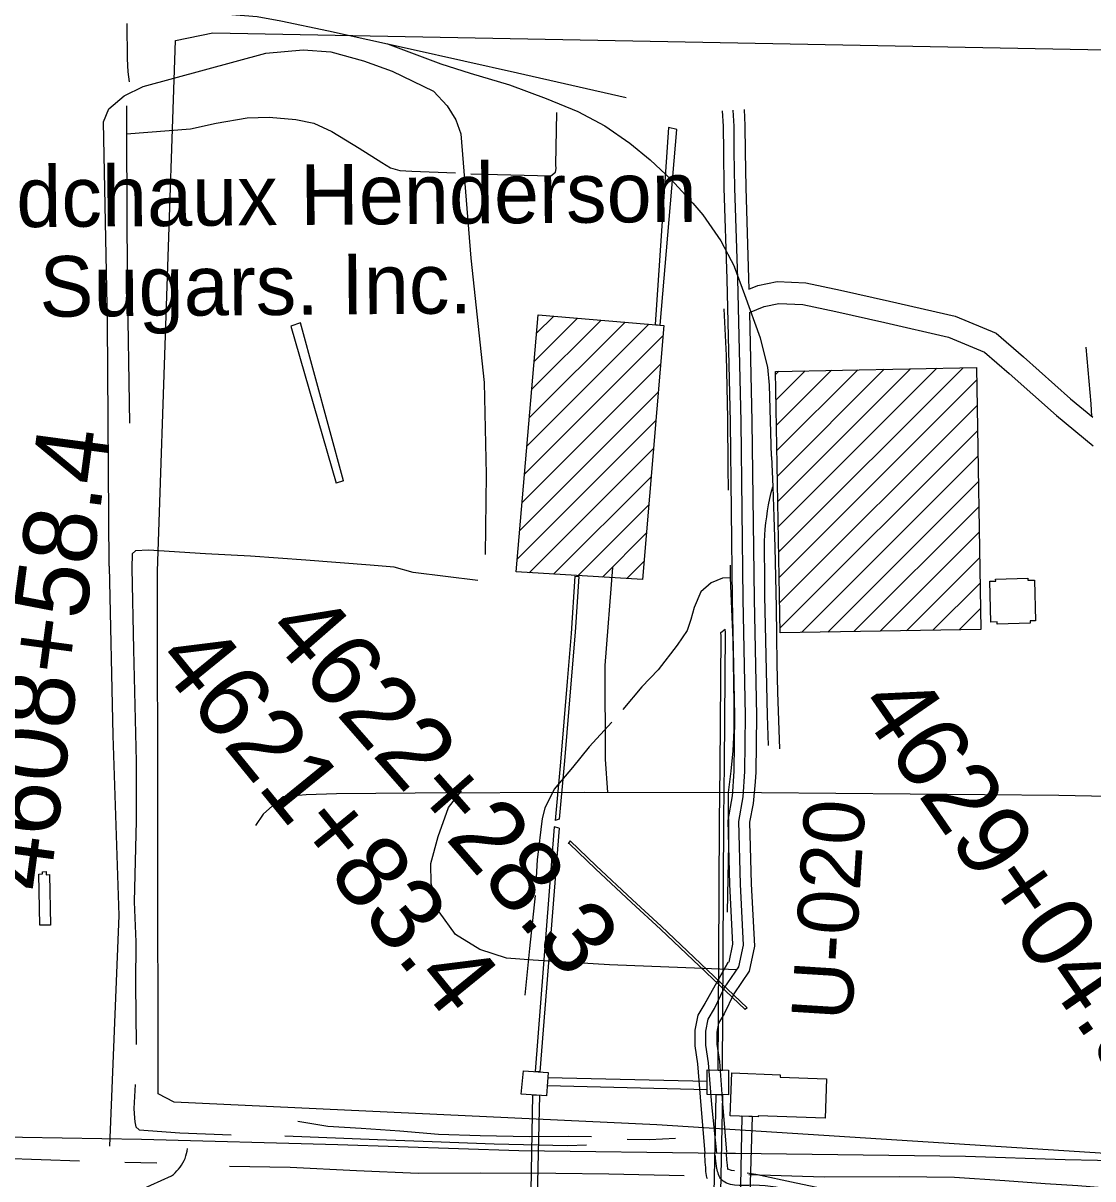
# Model space of a CAD drawing. Extents: x 3508733 to 3546731, y 546897 to 572481.
# Drawn here: x 3521675 to 3523140, y 566628 to 568212 of the extents above; entities that cross this region are included whole.
import ezdxf

# ---------------------------------------------------------------- set-up
doc = ezdxf.new("R2010")
doc.units = 0
for name, color, linetype in [('V-BLDG-IDEN', 7, 'Continuous'), ('V-BLDG-OTLN', 7, 'Continuous'), ('V-DTCH-CNTR', 7, 'Continuous'), ('V-RAIL-TRAK', 7, 'Continuous'), ('V-RIVR-RANG-IDEN', 7, 'Continuous'), ('V-ROAD-CNTR', 7, 'Continuous'), ('V-SITE-OTLN', 7, 'Continuous'), ('V-SITE-STRC', 7, 'Continuous'), ('V-SURV-IDEN', 7, 'Continuous'), ('V-TOPO-SHOR', 7, 'Continuous')]:
    doc.layers.add(name, color=color, linetype=linetype)

msp = doc.modelspace()

# ---------------------------------------------------------------- linework, layer by layer
at = {"layer": 'V-BLDG-OTLN'}
for p, q in [((3522377.8, 567787), (3522401.4, 567810.6)), ((3522364.7, 567632.5), (3522531.8, 567799.5)), ((3522368, 567671.1), (3522499.2, 567802.3)), ((3522371.2, 567709.7), (3522466.6, 567805)), ((3522374.5, 567748.3), (3522434, 567807.8)), ((3522361.4, 567593.8), (3522551, 567783.4)), ((3522358.2, 567555.2), (3522547.8, 567744.8)), ((3522705.2, 567730.4), (3522709.7, 567734.9)), ((3522705.8, 567695.7), (3522745.7, 567735.6)), ((3522706.4, 567660.9), (3522781.7, 567736.3)), ((3522707, 567626.2), (3522817.8, 567736.9)), ((3522707.6, 567591.4), (3522853.8, 567737.6)), ((3522708.2, 567556.6), (3522889.8, 567738.3)), ((3522708.8, 567521.9), (3522925.9, 567739)), ((3522709.4, 567487.1), (3522961.9, 567739.6)), ((3522710, 567452.4), (3522980.5, 567722.9)), ((3522354.9, 567516.6), (3522544.5, 567706.2)), ((3522710.6, 567417.6), (3522981.1, 567688.1)), ((3522351.6, 567478), (3522541.2, 567667.6)), ((3522711.2, 567382.8), (3522981.7, 567653.4)), ((3522367.9, 567458.9), (3522538, 567629)), ((3522740.6, 567376.9), (3522982.3, 567618.6)), ((3522401.3, 567456.9), (3522534.7, 567590.3)), ((3522776.6, 567377.5), (3522982.9, 567583.8)), ((3522434.7, 567455), (3522531.5, 567551.7)), ((3522812.5, 567378.2), (3522983.5, 567549.1)), ((3522468.1, 567453), (3522528.2, 567513.1)), ((3522848.5, 567378.8), (3522984.1, 567514.3)), ((3522884.5, 567379.4), (3522984.7, 567479.6)), ((3522501.5, 567451.1), (3522524.9, 567474.5)), ((3522920.4, 567380), (3522985.3, 567444.8)), ((3522956.4, 567380.6), (3522985.8, 567410.1))]:
    msp.add_line(p, q, dxfattribs=at)
for points in [[(3522350.1, 567460), (3522379.9, 567812.4), (3522552.2, 567797.8), (3522522.9, 567449.8)], [(3522980.2, 567740), (3522986.3, 567381.1), (3522711.3, 567376.4), (3522705.1, 567734.8)], [(3523006.5, 567450.2), (3523050.4, 567451.3), (3523050.5, 567448.5), (3523059.5, 567448.7), (3523060.9, 567393), (3523053.7, 567392.8), (3523053.8, 567389.6), (3523008.4, 567388.4), (3523008.4, 567391.5), (3523000.1, 567391.2), (3522998.7, 567447.3), (3523006.6, 567447.5)], [(3521711, 567045.3), (3521712.3, 566976.3), (3521698, 566976.1), (3521696.6, 567046.1), (3521701.6, 567046.2), (3521701.6, 567049.3), (3521706.6, 567049.4), (3521706.7, 567045.2)], [(3522360, 566776.6), (3522393.8, 566774.3), (3522391.7, 566742.3), (3522356.7, 566744.7)], [(3522640.9, 566777.5), (3522640.5, 566743.6), (3522611.4, 566744), (3522611.7, 566777.8)], [(3522773, 566711.8), (3522681.4, 566715.1), (3522681.4, 566713.7), (3522643.1, 566715), (3522645.2, 566773.6), (3522711.4, 566771.2), (3522711.3, 566768), (3522774.9, 566765.7)]]:
    msp.add_lwpolyline(points, close=True, dxfattribs=at)
at = {"layer": 'V-DTCH-CNTR'}
msp.add_lwpolyline([(3521792.8, 567467.9), (3521790.6, 567802), (3521784.9, 568076.5), (3521792.1, 568094.5), (3521813.1, 568112.4), (3521839.1, 568125), (3522007.2, 568170.9), (3522058.2, 568175.4), (3522096.1, 568172.3), (3522140.8, 568160.4), (3522180.3, 568146.1), (3522236.9, 568118.5), (3522255.6, 568098.4), (3522267.5, 568079.3), (3522274.1, 568060.2), (3522288.1, 567890), (3522306.4, 567719.7), (3522309, 567593.6), (3522307.5, 567484)], dxfattribs=at)
at = {"layer": 'V-RAIL-TRAK'}
for points in [[(3521807, 568235.2), (3521954.8, 568224.1), (3521995.2, 568220.9), (3522027.8, 568214.8), (3522092.9, 568201.5), (3522173.8, 568183.6), (3522204.7, 568176.7), (3522351.6, 568143.7), (3522500.6, 568109.9)], [(3522173.8, 568183.6), (3522246.9, 568155.9), (3522287.1, 568143.3), (3522341, 568127.1), (3522391, 568108.8), (3522434.5, 568091), (3522471.6, 568071.1), (3522505.7, 568047.5), (3522533.7, 568024.7), (3522562.1, 567997.7), (3522592.1, 567965.1), (3522605.7, 567949.4), (3522630.1, 567913.4), (3522648.9, 567877.9)], [(3522699.5, 567618.1), (3522697, 567715.7), (3522694.4, 567740.6), (3522684.6, 567780.3), (3522663.1, 567839.5), (3522648.9, 567877.9)], [(3522699.5, 567618.1), (3522701.3, 567576.7), (3522702.8, 567535.4), (3522704, 567494.1), (3522705, 567452.7), (3522705.8, 567411.3), (3522706.3, 567372.6), (3522707, 567333.9), (3522708, 567295.1), (3522709.2, 567256.4), (3522710.7, 567217.7)], [(3522695.6, 567222.4), (3522694.2, 567263.3), (3522693, 567304.3), (3522692.1, 567345.4), (3522691.3, 567386.4), (3522690.7, 567427.4), (3522690.4, 567468.4), (3522690, 567476.8), (3522689.8, 567485.2), (3522689.8, 567493.6), (3522690.1, 567502), (3522690.5, 567510.4), (3522691.1, 567518.8), (3522692, 567527.2), (3522693, 567535.5), (3522694.3, 567543.9), (3522695.7, 567552.1), (3522697.4, 567560.4), (3522699.2, 567568.6), (3522701.3, 567576.7)]]:
    msp.add_lwpolyline(points, dxfattribs=at)
at = {"layer": 'V-ROAD-CNTR'}
for points in [[(3522624.9, 566663.6), (3522617.8, 566730.5), (3522613.4, 566787.7), (3522609.6, 566811.9), (3522609.7, 566830.8), (3522612.9, 566847.2), (3522621.7, 566861.8), (3522634.9, 566889.6), (3522655, 566919.1), (3522661.4, 566948.7), (3522657, 567032.3), (3522654.7, 567118.3), (3522660.7, 567152), (3522663.1, 567186.5), (3522664, 567263.1), (3522660.7, 567422.5), (3522657.9, 567665.6), (3522653.3, 567861.7), (3522649.4, 567986.4), (3522648.7, 568035.5), (3522648.3, 568070.9), (3522647.2, 568092.5)], [(3522632.2, 568091.7), (3522633.3, 568070.5), (3522633.7, 568035.3), (3522634.4, 567986.1), (3522638.3, 567861.3), (3522642.9, 567665.3), (3522645.7, 567422.3), (3522649, 567263), (3522648.1, 567187.1), (3522645.7, 567152.3)], [(3522662.2, 568093.3), (3522663.3, 568071.4), (3522663.7, 568035.7), (3522664.4, 567986.8), (3522668.3, 567862.1), (3522668.6, 567847.6)], [(3522668.6, 567847.6), (3522680.8, 567852.3), (3522707.3, 567858), (3522746.4, 567856), (3522793.9, 567846.2), (3522861.3, 567830.9), (3522951.1, 567810.2), (3523007.3, 567787), (3523044.7, 567754.6), (3523109.1, 567697.1), (3523139.6, 567672.2)], [(3522669.4, 567815.6), (3522689.4, 567823.5), (3522709.7, 567827.9), (3522742.6, 567826.2), (3522787.5, 567816.9), (3522854.6, 567801.7), (3522941.9, 567781.5), (3522991.4, 567761.1), (3523024.8, 567732), (3523089.6, 567674.3), (3523140.1, 567632.9)], [(3522669.4, 567815.6), (3522672.9, 567665.9), (3522675.7, 567422.8), (3522679, 567263.1), (3522678.1, 567185.9), (3522677.2, 567172.6)], [(3523138, 567672.9), (3523137.2, 567690.1), (3523130.4, 567767.7)], [(3521792.8, 567467.9), (3521797.6, 567235.8), (3521806, 566989.3), (3521793.1, 566673.2)], [(3522475.5, 567157.7), (3522472.2, 567203.5), (3522471.8, 567331.7), (3522482.5, 567466.1)], [(3522677.3, 567172.4), (3522674.3, 567142.7), (3522669.7, 567117.1), (3522671.9, 567032.9), (3522676.5, 566947.5), (3522669, 566913.1), (3522648, 566882.1), (3522634.9, 566854.6), (3522627.1, 566841.7), (3522624.7, 566829.3), (3522624.6, 566813), (3522628.3, 566789.4), (3522632.7, 566731.9), (3522637.8, 566665.1)], [(3522443.9, 567157.7), (3522211.9, 567157.1), (3522104.1, 567155.9), (3522062.4, 567154.7), (3522030.9, 567152), (3522016.4, 567139.5), (3522003.4, 567128.1), (3521993.2, 567112.8)], [(3522652, 566914.7), (3522477.6, 566921.6), (3522373.2, 566928), (3522336.9, 566931.1), (3522300.1, 566942.9), (3522267, 566963.5), (3522244.4, 566994.4), (3522233.8, 567033.2), (3522233, 567060.6), (3522243.1, 567097.6), (3522257.2, 567137.4), (3522275.2, 567160.2)], [(3523227.2, 567151.1), (3523093.2, 567153.8), (3522685.8, 567157.6), (3522443.9, 567157.7)], [(3522645.7, 567153.4), (3522639.6, 567119.4), (3522642, 567031.8), (3522646.3, 566949.9), (3522641, 566925.4)], [(3522607.8, 566867.4), (3522640.4, 566925.4), (3522608.5, 566868.9), (3522598.7, 566852.6), (3522594.7, 566832.3), (3522594.5, 566810.7), (3522598.5, 566785.9), (3522602.9, 566729.1), (3522608.1, 566663.9)], [(3522650.4, 566663.2), (3522634.3, 566663.5), (3522353.7, 566667.1), (3522105.9, 566675.3), (3521836.9, 566682.4), (3521565.2, 566687), (3521362.7, 566692.1), (3521174.3, 566698.5), (3521015.4, 566705.7), (3520878.3, 566712.3), (3520726.5, 566727.2), (3520530.9, 566752.6), (3520369.5, 566774), (3520232.9, 566795.2), (3520146.7, 566811.1), (3520047.6, 566818.9), (3519981.9, 566820.4), (3519924.2, 566818.6), (3519799.1, 566800.6), (3519713, 566785.8)], [(3521350.1, 566280.9), (3521449.2, 566355.1), (3521519.7, 566406.7), (3521585.6, 566461.1), (3521606.3, 566478.6), (3521660.4, 566523.7), (3521717.4, 566556.8), (3521830.4, 566610.9), (3521835.7, 566613.3), (3521877.9, 566632.7), (3521880.6, 566634.7), (3521883.2, 566637), (3521885.6, 566639.4), (3521887.9, 566641.9), (3521890, 566644.6), (3521892, 566647.5), (3521893.7, 566650.4), (3521895.3, 566653.5), (3521896.7, 566656.6), (3521897.8, 566659.9), (3521898.8, 566663.2), (3521899.6, 566666.6), (3521900.1, 566670)], [(3522611.8, 566628.7), (3522611.1, 566630.4), (3522609.9, 566638.5), (3522609.5, 566644.2), (3522608.6, 566651.4), (3522608.5, 566663.5)], [(3522639.8, 566641.4), (3522639.8, 566641.7), (3522639.4, 566647.2), (3522638.4, 566654.7), (3522637.8, 566662.7)], [(3523528, 566620.1), (3523401.9, 566631), (3523296.1, 566643.4), (3523190.2, 566652.9), (3523101.9, 566654.5), (3522965, 566659.1), (3522650.4, 566663.2)], [(3522639.8, 566641.6), (3522639.5, 566641.7)], [(3522649.1, 566639.4), (3522644.8, 566640.2), (3522639.8, 566641.6)], [(3523115.9, 566524.8), (3523113.9, 566526.5), (3523101, 566534.3), (3523083.4, 566541.5), (3523033.9, 566554.7), (3523003, 566562), (3522972.7, 566569.3), (3522928, 566582.1), (3522882.3, 566594.5), (3522834.6, 566603), (3522787.8, 566611), (3522733.2, 566622.6), (3522678, 566634.5), (3522666.1, 566636.4)]]:
    msp.add_lwpolyline(points, dxfattribs=at)
msp.add_spline([(3523177.6, 566281.2), (3523186.4, 566320.8), (3523185.7, 566394.1), (3523172.9, 566439.7), (3523159, 566458.4), (3523132.1, 566487.8), (3523094.2, 566520.9), (3523030.3, 566540.1), (3522968.9, 566554.8), (3522879, 566579.8), (3522785, 566596.3), (3522675.2, 566619.7), (3522630, 566628.8), (3522624.4, 566645.7), (3522622.8, 566660.4)], degree=3, dxfattribs=at)
at = {"layer": 'V-SITE-OTLN'}
msp.add_lwpolyline([(3521859.9, 566744.9), (3521858.8, 567461.2), (3521883.5, 568188.1), (3521934.8, 568198.4), (3523396.2, 568170.9), (3523403.4, 568159.9), (3523390.4, 567487.6), (3523438, 567494.3), (3523745.1, 567497.3), (3523747.6, 567150.1), (3523743.8, 567142.9), (3523579.1, 567123.2), (3523462, 567113.9), (3523447.5, 566850.9), (3523249.9, 566835.4), (3523246.2, 566831.8), (3523200, 566660.7), (3522542.7, 566702.6), (3521881.7, 566733.6)], close=True, dxfattribs=at)
at = {"layer": 'V-SITE-STRC'}
for p, q in [((3522558.6, 568068.9), (3522540.1, 567798.8)), ((3522113.6, 567584.8), (3522103.7, 567581.5)), ((3522611.4, 566750.6), (3522392.6, 566755.9)), ((3522673, 566714), (3522663.5, 566379.8))]:
    msp.add_line(p, q, dxfattribs=at)
for points in [[(3522540.1, 567798.8), (3522547, 567798.2), (3522570, 568066.1), (3522558.6, 568068.9)], [(3522113.6, 567584.8), (3522054.8, 567801.3), (3522041.4, 567796.8), (3522103.7, 567581.5)], [(3522430.4, 567454.1), (3522425.5, 567375.7), (3522419.9, 567310.1), (3522410.6, 567199.6), (3522403.5, 567119.6)], [(3522430.4, 567454.1), (3522435.7, 567453.9), (3522430.9, 567377.5), (3522425.3, 567312), (3522416, 567201.4), (3522408.9, 567121.5), (3522403.5, 567119.6)], [(3522626.5, 566777.6), (3522627.5, 566930.8), (3522628.4, 567118.1), (3522629.5, 567192.7), (3522630.5, 567372.1), (3522630.3, 567377.1), (3522636.1, 567381.8)], [(3522626.5, 566777.6), (3522632.4, 566777.6), (3522633.4, 566935.5), (3522634.2, 567122.8), (3522635.4, 567197.4), (3522636.4, 567376.8), (3522636.1, 567381.8)], [(3522408.7, 567108.8), (3522402.2, 567110.6), (3522376, 566775.5)], [(3522408.7, 567108.8), (3522382.6, 566775), (3522376, 566775.5)], [(3522666.1, 566862.9), (3522548.6, 566974.6), (3522509.1, 567011), (3522459.6, 567057.3), (3522424, 567091.4), (3522421.3, 567087.8)], [(3522666.1, 566862.9), (3522663.5, 566860.4), (3522547.5, 566970.6), (3522508, 567007.1), (3522458.5, 567053.4), (3522422.9, 567087.4), (3522421.3, 567087.8)], [(3522611.4, 566750.6), (3522611.6, 566761.8), (3522393.3, 566767), (3522392.6, 566755.9)], [(3522360, 566027.6), (3522364.9, 566296.6), (3522372.7, 566743.6)], [(3522372.7, 566743.6), (3522382.1, 566743), (3522371.1, 566264.6), (3522365.7, 566027.9)], [(3522632.5, 566743.7), (3522623.2, 566743.8), (3522619.8, 566563.6), (3522620.2, 566455.4), (3522618.8, 566312.2), (3522616.2, 566141.3), (3522625.1, 566143.7)], [(3522632.5, 566743.7), (3522628.7, 566565.9), (3522629.2, 566457.8), (3522627.7, 566314.6), (3522625.1, 566143.7)], [(3522673, 566714), (3522659.2, 566714.5), (3522652.4, 566381.1), (3522663.5, 566379.8)]]:
    msp.add_lwpolyline(points, dxfattribs=at)
at = {"layer": 'V-TOPO-SHOR'}
msp.add_line((3521814.1, 566651.6), (3521857.9, 566650.5), dxfattribs=at)
for points in [[(3521816.8, 568211.2), (3521817.3, 568162.8), (3521818.5, 568145), (3521820.3, 568131.3)], [(3521816.4, 568098.7), (3521816.6, 568060.1), (3521816.7, 568055.7), (3521817.4, 567860.9), (3521820.6, 567664)], [(3521816.6, 568060.1), (3521904, 568067.1), (3521939.4, 568074.7), (3521981.6, 568081.9), (3522011.7, 568083.2), (3522048.2, 568079.7), (3522073, 568074.6)], [(3522287.8, 568005.4), (3522397.3, 568002.6), (3522403.8, 568007.7), (3522404.7, 568012.8), (3522404.4, 568017.5), (3522405.8, 568089.3)], [(3522073, 568074.6), (3522097.8, 568063.5), (3522134.9, 568040.6), (3522166, 568020.9), (3522177.9, 568013.4), (3522190.7, 568009.8), (3522207, 568009.1), (3522267.1, 568006.6)], [(3522634.4, 567820.3), (3522637.5, 567756.5), (3522639.4, 567670.2), (3522639.7, 567602.9), (3522640.4, 567572)], [(3522297.7, 567448.1), (3522209, 567459.4), (3522183.1, 567466.6), (3522149.9, 567469.4), (3522062, 567476), (3521986.1, 567481.5), (3521924.6, 567484.9), (3521846.4, 567489.9), (3521828.9, 567488.8), (3521824.2, 567484.7), (3521823.6, 567465.1), (3521826.2, 567353.7), (3521829.5, 567200.1), (3521829.9, 567119.1), (3521827.1, 567008), (3521829.1, 566953.3), (3521828.8, 566895.3), (3521829.5, 566812.4)], [(3522642.8, 567469.4), (3522643, 567451.8), (3522646.6, 567366.3), (3522648.2, 567279.1), (3522648, 567243), (3522646.6, 567214.8), (3522643.7, 567187.1), (3522640.2, 567158), (3522640.6, 567087), (3522639, 566993.9)], [(3522643, 567451.8), (3522632.7, 567451.3), (3522616.8, 567445.1), (3522603, 567432.6), (3522593.6, 567411.1), (3522589.2, 567394.7), (3522584.1, 567379.9), (3522570.4, 567359.6), (3522544.4, 567325.8), (3522522.2, 567302.5), (3522496.2, 567271.5)], [(3522480.9, 567254), (3522450, 567220.5), (3522427.1, 567192.2), (3522402, 567162.6), (3522389.2, 567136.2), (3522385.5, 567122.2), (3522378.9, 567065.8), (3522377.2, 567041.6)], [(3522376, 567016.5), (3522368.4, 566943.9), (3522361.9, 566880.3)], [(3520339.7, 566750.2), (3520410.8, 566740.6), (3520488.4, 566730), (3520547.6, 566721.4), (3520575.5, 566717.3), (3520630.9, 566709), (3520670.3, 566703.4), (3520698.2, 566700.7), (3520743.8, 566694.4), (3520776, 566688.9), (3520824, 566685.9), (3520879.8, 566681.7), (3520908.4, 566681.4), (3520955.5, 566677.1), (3521010, 566674.5), (3521083.4, 566672), (3521136.5, 566668.5), (3521209.4, 566667), (3521300, 566665.4), (3521361.9, 566663.3), (3521464.2, 566659.7), (3521560.7, 566657.4), (3521647.2, 566656.8), (3521752.2, 566653.3)], [(3521828.3, 566757.6), (3521826.7, 566725.1), (3521827.4, 566711.9), (3521827.7, 566706.7), (3521829.3, 566699.9), (3521834, 566695.6), (3521889.5, 566691.4), (3521959.6, 566688.7)], [(3522050.9, 566707.5), (3522092.2, 566700.8), (3522137.7, 566698.2), (3522190.9, 566694.5), (3522243.6, 566689.8), (3522300.5, 566688), (3522368.4, 566686.6), (3522421.2, 566686.8), (3522453.1, 566686.4)], [(3522033.3, 566687.3), (3522160.3, 566682.5), (3522234.9, 566679.8), (3522320, 566676.7), (3522420.1, 566674.3), (3522446.2, 566675.3)], [(3522501.9, 566683.1), (3522532.7, 566682.5), (3522568.2, 566684.3)], [(3521957.6, 566646.1), (3522040.4, 566644.4), (3522131.2, 566639.8), (3522216, 566636.4), (3522301.7, 566636.8), (3522404.5, 566636.2), (3522476.9, 566635.2), (3522580.2, 566633)], [(3522668.6, 566634.6), (3522771.5, 566631.4), (3522874.4, 566631.6), (3522950.2, 566630.8), (3523019.1, 566626.4), (3523074.4, 566622.4), (3523119.1, 566619.5), (3523180.5, 566614.4), (3523234.1, 566613), (3523289.6, 566610.4), (3523336.2, 566606.7), (3523379.2, 566603.4), (3523434.4, 566596.7), (3523479.9, 566591.2), (3523544.1, 566581.7), (3523605.7, 566572.5), (3523703.3, 566559.5), (3523764.2, 566550), (3523843.6, 566538.2), (3523910.3, 566526.4), (3523973.6, 566515.1), (3524048.4, 566500.2), (3524119.6, 566484.9)]]:
    msp.add_lwpolyline(points, dxfattribs=at)

# ---------------------------------------------------------------- texts
at = {"layer": 'V-BLDG-IDEN'}
for s, p in [('Godchaux Henderson', (3521517.8, 567931.1)), ('Sugars. Inc.', (3521697.5, 567809.5))]:
    msp.add_text(s, height=83, rotation=0.4559, dxfattribs=at).set_placement(p)
at = {"layer": 'V-RIVR-RANG-IDEN'}
msp.add_text('U-020', height=83, rotation=86.4013, dxfattribs=at).set_placement((3522809.3, 566843.7))
at = {"layer": 'V-SURV-IDEN'}
for s, rotation, p in [('4608+58.4', 82.3771, (3521710.3, 567020.4)), ('4622+28.3', 311.168, (3522004.6, 567377.6)), ('4621+83.4', 309.1424, (3521853.6, 567338.4)), ('4629+04.9', 304.6407, (3522814.9, 567277.2))]:
    msp.add_text(s, height=100, rotation=rotation, dxfattribs=at).set_placement(p)

doc.saveas('drawing.dxf')
